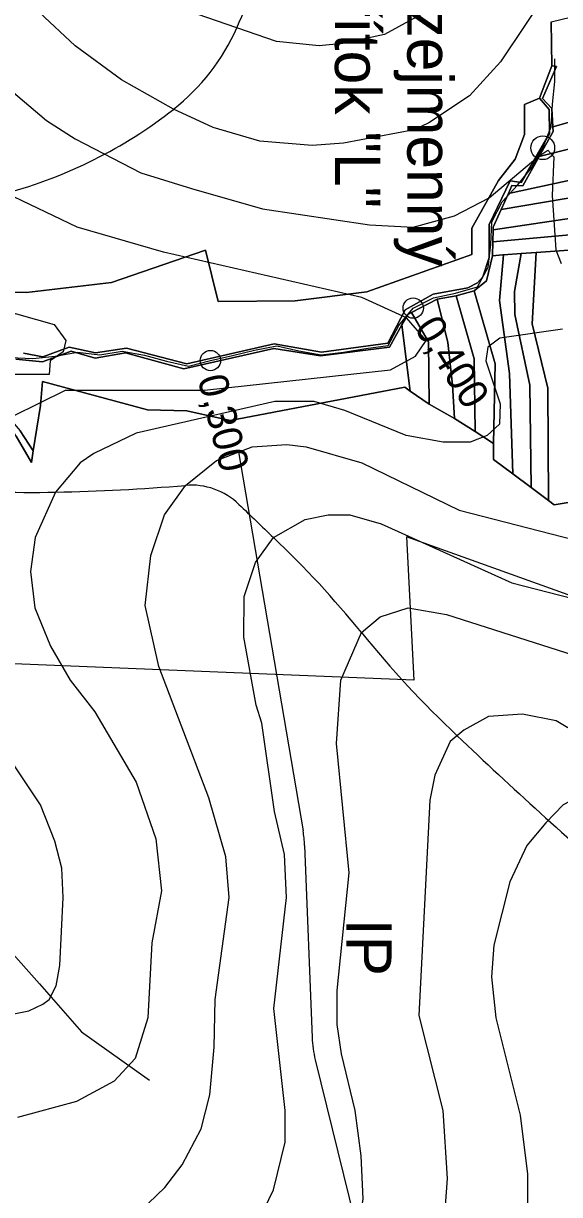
# Model space of a CAD drawing. Extents: x -510989 to -501240, y -1184665 to -1176089.
# Drawn here: x -509043 to -508806, y -1180519 to -1180002 of the extents above; entities that cross this region are included whole.
import ezdxf

# ---------------------------------------------------------------- set-up
doc = ezdxf.new("R2010")
doc.units = 0
for name, color, linetype in [('lesni_pozemek', 7, 'Continuous'), ('NAVRH_interakcni_prvky', 7, 'Continuous'), ('NAVRH_rozvodnice', 7, 'Continuous'), ('ostatni_plocha_x_neplodna_puda', 7, 'Continuous'), ('ostatni_plocha_x_ostatni_komunikace', 7, 'Continuous'), ('STAV_systematicke_odvodneni', 7, 'Continuous'), ('STAV_vyrazne_udolnice', 7, 'Continuous'), ('trasovani_toku', 7, 'Continuous'), ('trvaly_travni_porost', 7, 'Continuous'), ('vodni_plocha_x_vodni_tok_v_koryt_prir_n_upr', 7, 'Continuous'), ('vrstevnice_01', 7, 'Continuous'), ('vrstevnice_02', 7, 'Continuous')]:
    doc.layers.add(name, color=color, linetype=linetype)

msp = doc.modelspace()

# ---------------------------------------------------------------- linework, layer by layer
at = {"layer": 'lesni_pozemek'}
for points in [[(-508518.77, -1179868.18), (-508509.19, -1179893.46), (-508503.89, -1179915.15), (-508584.71, -1179969.8), (-508649.66, -1180000.18), (-508706.4, -1180021.09), (-508743.79, -1180029.18), (-508808.84, -1180047.67), (-508809.29, -1180039.7), (-508813.35, -1180035.19), (-508807.27, -1180021.1), (-508809.25, -1180020.73), (-508809.59, -1180001.31), (-508726.69, -1179981.29), (-508666.86, -1179959.5), (-508600.93, -1179930.38), (-508552.51, -1179897.21)], [(-508503.89, -1179915.15), (-508503.58, -1179928.51), (-508578.8, -1179978.8), (-508645.67, -1180013.25), (-508700.53, -1180034.9), (-508736.15, -1180044.21), (-508752.66, -1180045.41), (-508814.93, -1180060.89), (-508808.72, -1180049.81), (-508808.84, -1180047.67), (-508743.79, -1180029.18), (-508706.4, -1180021.09), (-508649.66, -1180000.18), (-508584.71, -1179969.8)], [(-508503.58, -1179928.51), (-508503.32, -1179939.65), (-508541.4, -1179965.04), (-508579.48, -1179991.42), (-508641.96, -1180023.54), (-508701.52, -1180046.89), (-508750.68, -1180060.35), (-508828.48, -1180077.09), (-508826.9, -1180073.58), (-508822.15, -1180073.77), (-508814.93, -1180060.89), (-508752.66, -1180045.41), (-508736.15, -1180044.21), (-508700.53, -1180034.9), (-508645.67, -1180013.25), (-508578.8, -1179978.8)], [(-508503.32, -1179939.65), (-508503.28, -1179941.19), (-508505.04, -1179957.76), (-508504.9, -1179967.95), (-508577.03, -1180012.85), (-508635.09, -1180039.75), (-508694.83, -1180057.63), (-508754.16, -1180071.11), (-508831.71, -1180084.29), (-508828.48, -1180077.09), (-508750.68, -1180060.35), (-508701.52, -1180046.89), (-508641.96, -1180023.54), (-508579.48, -1179991.42), (-508541.4, -1179965.04)], [(-508504.9, -1179967.95), (-508504.74, -1179978.89), (-508500.94, -1179991.86), (-508573.81, -1180035.33), (-508628.19, -1180056.97), (-508702.68, -1180072.76), (-508766.86, -1180083.05), (-508835.22, -1180093.15), (-508835.2, -1180092.05), (-508831.71, -1180084.29), (-508754.16, -1180071.11), (-508694.83, -1180057.63), (-508635.09, -1180039.75), (-508577.03, -1180012.85)], [(-508500.94, -1179991.86), (-508498.94, -1179998.69), (-508493.35, -1180015.08), (-508528.66, -1180036.53), (-508560.28, -1180050.68), (-508601.46, -1180064), (-508624.29, -1180069.64), (-508649.66, -1180073.16), (-508671.65, -1180077.83), (-508704.61, -1180080.86), (-508768.95, -1180092.52), (-508835.37, -1180098.5), (-508835.22, -1180093.15), (-508766.86, -1180083.05), (-508702.68, -1180072.76), (-508628.19, -1180056.97), (-508573.81, -1180035.33)], [(-508801.78, -1180102.19), (-508801.78, -1180137.61), (-508795.7, -1180171.06), (-508794.99, -1180212.41), (-508795.8, -1180212.54), (-508808.21, -1180214.59), (-508810.82, -1180212.65), (-508811.06, -1180163.07), (-508817.97, -1180134.72), (-508816.2, -1180103.23)], [(-508830.59, -1180104.26), (-508832.39, -1180124.43), (-508827.97, -1180156.63), (-508826.53, -1180200.91), (-508835.03, -1180194.56), (-508835.03, -1180187.48), (-508834.3, -1180152.41), (-508843.55, -1180120.09), (-508838.23, -1180115.76), (-508835.53, -1180104.62), (-508831.02, -1180104.29)], [(-508822.83, -1180103.7), (-508825.73, -1180120.48), (-508825.62, -1180130.64), (-508818.96, -1180161.74), (-508818.44, -1180206.95), (-508826.53, -1180200.91), (-508827.97, -1180156.63), (-508832.39, -1180124.43), (-508830.59, -1180104.26)], [(-508816.2, -1180103.23), (-508817.97, -1180134.72), (-508811.06, -1180163.07), (-508810.82, -1180212.65), (-508818.44, -1180206.95), (-508818.96, -1180161.74), (-508825.62, -1180130.64), (-508825.73, -1180120.48), (-508822.83, -1180103.7)], [(-508851.52, -1180122.38), (-508843.62, -1180150.12), (-508843.21, -1180182.28), (-508852.37, -1180176.45), (-508853.17, -1180161.55), (-508855.21, -1180142.91), (-508859.93, -1180123.74)], [(-508843.55, -1180120.09), (-508834.3, -1180152.41), (-508835.03, -1180187.48), (-508843.21, -1180182.28), (-508843.62, -1180150.12), (-508851.52, -1180122.38)]]:
    msp.add_lwpolyline(points, close=True, dxfattribs=at)
msp.add_lwpolyline([(-508801.78, -1180102.19), (-508816.2, -1180103.23), (-508822.83, -1180103.7), (-508830.59, -1180104.26), (-508831.02, -1180104.29), (-508835.53, -1180104.62), (-508835.37, -1180098.5), (-508768.95, -1180092.52)], dxfattribs=at)
at = {"layer": 'NAVRH_interakcni_prvky'}
for p, q in [((-508947.85, -1180190.32), (-508919.22, -1180358.53)), ((-508918.54, -1180364.96), (-508915.22, -1180449.67)), ((-508913.82, -1180459.62), (-508892.47, -1180546.66))]:
    msp.add_line(p, q, dxfattribs=at)
for centre, start, end in [((-508968.51, -1180366.92), 2.2458, 9.6597), ((-508865.26, -1180447.71), 182.2458, 193.7821)]:
    msp.add_arc(centre, 50, start, end, dxfattribs=at)
at = {"layer": 'NAVRH_rozvodnice'}
for centre, radius, start, end in [((-509271.29, -1179861.51), 352.85, 336.182, 350.2935), ((-509034.39, -1179966.09), 93.88, 308.067, 336.182), ((-509104.6, -1179876.43), 207.77, 285.1214, 308.067), ((-509045.76, -1179329.82), 879.35, 271.11843, 274.8646), ((-508968.62, -1180236.19), 30.3, 46.0253, 94.8646), ((-509038.53, -1179700.05), 509.05, 264.7976, 271.1184), ((-507068.8, -1178267.14), 2705.84, 226.02534, 226.47282), ((-509240.9, -1180553.88), 448.08, 39.1471, 46.4728), ((-508521.52, -1179968.27), 479.52, 219.1471, 226.5688), ((-507210.17, -1178583.07), 2386.99, 226.56876, 228.9798)]:
    msp.add_arc(centre, radius, start, end, dxfattribs=at)
at = {"layer": 'ostatni_plocha_x_neplodna_puda'}
msp.add_lwpolyline([(-509046.12, -1180150.29), (-509034.36, -1180151.41), (-509021.71, -1180146.82), (-509011.11, -1180149.89), (-508997.76, -1180147.52), (-508971.95, -1180154.51), (-508932.21, -1180145.56), (-508911.48, -1180148.85), (-508881.01, -1180145.01), (-508875.56, -1180135.19), (-508871.89, -1180164.45), (-508874.28, -1180162.61), (-508951.38, -1180177.4), (-508970.6, -1180173.16), (-508988.02, -1180172.62), (-509034.46, -1180160.17), (-509035.22, -1180170.68), (-509038.45, -1180190.81), (-509044.32, -1180181.95)], dxfattribs=at)
at = {"layer": 'ostatni_plocha_x_ostatni_komunikace'}
msp.add_lwpolyline([(-509135.59, -1180148.69), (-509105.89, -1180157.8), (-509096.17, -1180157.8), (-509068.7, -1180163.19), (-509058.64, -1180169), (-509048.75, -1180176.83), (-509044.32, -1180181.95), (-509038.45, -1180190.81), (-509039.27, -1180195.94), (-509045.97, -1180184.34), (-509047.01, -1180182.52), (-509056.51, -1180173.57), (-509065.59, -1180167.75), (-509071.96, -1180165.22), (-509075.7, -1180164.19), (-509087.89, -1180162.13), (-509105.87, -1180160.5), (-509135.12, -1180152.73), (-509143, -1180148.43)], close=True, dxfattribs=at)
at = {"layer": 'STAV_systematicke_odvodneni'}
for p, q in [((-508796.38, -1180256.37), (-508873.52, -1180228.7)), ((-508873.52, -1180228.7), (-508870.33, -1180292.03)), ((-508870.33, -1180292.03), (-509183.66, -1180279.26))]:
    msp.add_line(p, q, dxfattribs=at)
at = {"layer": 'STAV_vyrazne_udolnice'}
msp.add_lwpolyline([(-509253.95, -1180313.92), (-509203.31, -1180325.17), (-509167.94, -1180341.24), (-509128.55, -1180365.35), (-509090.37, -1180384.63), (-509049.78, -1180410.34), (-509035.71, -1180426.01), (-509017.22, -1180447.3), (-508987.08, -1180468.59)], dxfattribs=at)
at = {"layer": 'trasovani_toku'}
for p, q in [((-508807.99, -1180027.78), (-508807.99, -1180017.78)), ((-508809.06, -1180037.73), (-508807.99, -1180027.78)), ((-508809.54, -1180047.71), (-508809.06, -1180037.73)), ((-508813.31, -1180056.97), (-508809.54, -1180047.71)), ((-508818.19, -1180065.7), (-508813.31, -1180056.97)), ((-508824.45, -1180073.51), (-508818.19, -1180065.7)), ((-508831.22, -1180080.86), (-508824.45, -1180073.51)), ((-508835.81, -1180089.74), (-508831.22, -1180080.86)), ((-508836.23, -1180099.74), (-508835.81, -1180089.74)), ((-508837.36, -1180109.67), (-508836.23, -1180099.74)), ((-508842.21, -1180118.41), (-508837.36, -1180109.67)), ((-508870.55, -1180127.75), (-508861.61, -1180123.27)), ((-508861.61, -1180123.27), (-508851.84, -1180121.1)), ((-508851.84, -1180121.1), (-508842.21, -1180118.41)), ((-508876.92, -1180135.45), (-508870.55, -1180127.75)), ((-508881.55, -1180144.32), (-508876.92, -1180135.45)), ((-509038.7, -1180149.98), (-509028.75, -1180148.99)), ((-509028.75, -1180148.99), (-509018.91, -1180147.19)), ((-509018.91, -1180147.19), (-509008.99, -1180148.45)), ((-509008.99, -1180148.45), (-508999.13, -1180146.78)), ((-508999.13, -1180146.78), (-508989.29, -1180148.56)), ((-508989.29, -1180148.56), (-508979.65, -1180151.23)), ((-508960.17, -1180150.9), (-508950.41, -1180148.72)), ((-508950.41, -1180148.72), (-508940.69, -1180146.39)), ((-508940.69, -1180146.39), (-508930.88, -1180144.43)), ((-508930.88, -1180144.43), (-508921.11, -1180146.56)), ((-508921.11, -1180146.56), (-508911.27, -1180148.35)), ((-508911.27, -1180148.35), (-508901.35, -1180147.13)), ((-508901.35, -1180147.13), (-508891.48, -1180145.52)), ((-508891.48, -1180145.52), (-508881.55, -1180144.32)), ((-509048.69, -1180149.61), (-509038.7, -1180149.98)), ((-508979.65, -1180151.23), (-508969.87, -1180153.33)), ((-508969.87, -1180153.33), (-508960.17, -1180150.9))]:
    msp.add_line(p, q, dxfattribs=at)
for centre, radius in [((-508813.31, -1180056.97), 5.25), ((-508870.55, -1180127.75), 4.5), ((-508960.17, -1180150.9), 4.5)]:
    msp.add_circle(centre, radius, dxfattribs=at)
at = {"layer": 'trvaly_travni_porost'}
for points in [[(-508809.59, -1180001.31), (-508809.25, -1180020.73), (-508814.69, -1180035.07), (-508821.41, -1180037.9), (-508821.43, -1180051.06), (-508825.55, -1180061.96), (-508832.91, -1180071.38), (-508844.57, -1180092.5), (-508844.69, -1180104.06), (-508891.04, -1180120.51), (-508922.74, -1180124.59), (-508956.71, -1180124.89), (-508962.39, -1180102.13), (-509003.89, -1180116.41), (-509041.46, -1180120.8), (-509072.54, -1180119.92)], [(-509072.54, -1180119.92), (-509041.46, -1180120.8), (-509003.89, -1180116.41), (-508962.39, -1180102.13), (-508956.71, -1180124.89), (-508922.74, -1180124.59), (-508891.04, -1180120.51), (-508844.69, -1180104.06), (-508844.57, -1180092.5), (-508832.91, -1180071.38), (-508825.55, -1180061.96), (-508821.43, -1180051.06), (-508821.41, -1180037.9), (-508814.69, -1180035.07), (-508810.5, -1180040.13), (-508810.37, -1180050.62), (-508822.91, -1180072.32), (-508827.65, -1180071.61), (-508837.01, -1180090.85), (-508836.93, -1180105.36), (-508839.83, -1180114), (-508842.09, -1180116.61), (-508846.46, -1180118.83), (-508861.8, -1180121.53), (-508874.15, -1180128.46), (-508881.78, -1180143.22), (-508911.02, -1180147.2), (-508931.95, -1180143.53), (-508970.64, -1180152.42), (-508997.27, -1180145.38), (-509010.94, -1180147.48), (-509022.66, -1180144.96), (-509034.22, -1180149.29), (-509042.85, -1180147.67)], [(-509045.97, -1180184.34), (-509039.27, -1180195.94), (-509038.45, -1180190.81), (-509035.22, -1180170.68), (-509034.46, -1180160.17), (-508988.02, -1180172.62), (-508970.6, -1180173.16), (-508951.38, -1180177.4), (-508874.28, -1180162.61), (-508871.89, -1180164.45), (-508863.43, -1180170.2), (-508852.37, -1180176.45), (-508843.21, -1180182.28), (-508835.03, -1180187.48), (-508835.03, -1180194.56), (-508826.53, -1180200.91), (-508818.44, -1180206.95), (-508810.82, -1180212.65), (-508808.21, -1180214.59), (-508795.8, -1180212.54)]]:
    msp.add_lwpolyline(points, dxfattribs=at)
for points in [[(-508859.93, -1180123.74), (-508855.21, -1180142.91), (-508853.17, -1180161.55), (-508852.37, -1180176.45), (-508863.43, -1180170.2), (-508863.85, -1180142.65), (-508871.32, -1180129.66)], [(-508871.32, -1180129.66), (-508863.85, -1180142.65), (-508863.43, -1180170.2), (-508871.89, -1180164.45), (-508875.56, -1180135.19), (-508872.97, -1180130.52)]]:
    msp.add_lwpolyline(points, close=True, dxfattribs=at)
at = {"layer": 'vodni_plocha_x_vodni_tok_v_koryt_prir_n_upr'}
msp.add_lwpolyline([(-509042.85, -1180147.67), (-509034.22, -1180149.29), (-509022.66, -1180144.96), (-509010.94, -1180147.48), (-508997.27, -1180145.38), (-508970.64, -1180152.42), (-508931.95, -1180143.53), (-508911.02, -1180147.2), (-508881.78, -1180143.22), (-508874.15, -1180128.46), (-508861.8, -1180121.53), (-508846.46, -1180118.83), (-508842.09, -1180116.61), (-508839.83, -1180114), (-508836.93, -1180105.36), (-508837.01, -1180090.85), (-508827.65, -1180071.61), (-508822.91, -1180072.32), (-508810.37, -1180050.62), (-508810.5, -1180040.13), (-508814.69, -1180035.07), (-508809.25, -1180020.73), (-508807.27, -1180021.1), (-508813.35, -1180035.19), (-508809.29, -1180039.7), (-508808.84, -1180047.67), (-508808.72, -1180049.81), (-508814.93, -1180060.89), (-508822.15, -1180073.77), (-508826.9, -1180073.58), (-508828.48, -1180077.09), (-508831.71, -1180084.29), (-508835.2, -1180092.05), (-508835.22, -1180093.15), (-508835.37, -1180098.5), (-508835.53, -1180104.62), (-508838.23, -1180115.76), (-508843.55, -1180120.09), (-508851.52, -1180122.38), (-508859.93, -1180123.74), (-508871.32, -1180129.66), (-508872.97, -1180130.52), (-508875.56, -1180135.19), (-508881.01, -1180145.01), (-508911.48, -1180148.85), (-508932.21, -1180145.56), (-508971.95, -1180154.51), (-508997.76, -1180147.52), (-509011.11, -1180149.89), (-509021.71, -1180146.82), (-509034.36, -1180151.41), (-509046.12, -1180150.29)], dxfattribs=at)
at = {"layer": 'vrstevnice_01'}
for points in [[(-508809.81, -1179986), (-508832, -1180019), (-508845.69, -1180034), (-508863.59, -1180046), (-508870.19, -1180049), (-508901.41, -1180055), (-508915.19, -1180056), (-508938.31, -1180054), (-508958.91, -1180048), (-508976.5, -1180040), (-508999.41, -1180027), (-509019.91, -1180012), (-509040.31, -1179993)], [(-509059, -1180181), (-509024.19, -1180164), (-508962.81, -1180164), (-508880.59, -1180155), (-508869.5, -1180149), (-508864.81, -1180142), (-508873.5, -1180132), (-508893.31, -1180123), (-508980.91, -1180103), (-509019.09, -1180092), (-509050.41, -1180077)], [(-508994.91, -1180530), (-508980.31, -1180516), (-508972.69, -1180506), (-508964.31, -1180490), (-508960.5, -1180475), (-508958.59, -1180454), (-508958.09, -1180433), (-508951.91, -1180388), (-508953.31, -1180370), (-508960.81, -1180344), (-508983, -1180286), (-508989.09, -1180259), (-508986.5, -1180237), (-508980.5, -1180219), (-508971.19, -1180206), (-508957.5, -1180195), (-508941.69, -1180189), (-508926.41, -1180188), (-508917.91, -1180189), (-508893.19, -1180196), (-508850.19, -1180217), (-508799.31, -1180230)], [(-508904.19, -1180429), (-508898.81, -1180377), (-508904.5, -1180320), (-508902.5, -1180292), (-508893.41, -1180271), (-508885.19, -1180264), (-508872.81, -1180260), (-508855.81, -1180263), (-508799.59, -1180281)], [(-509055.91, -1180441), (-509040.5, -1180438), (-509034.19, -1180435), (-509031.41, -1180433), (-509028.41, -1180427), (-509026.69, -1180418), (-509025.19, -1180388), (-509025.91, -1180375), (-509029, -1180363), (-509035.31, -1180347), (-509067.41, -1180299)], [(-508727.5, -1180304), (-508735.5, -1180322), (-508743, -1180333), (-508749.09, -1180336), (-508758.19, -1180339), (-508782.91, -1180341), (-508798.41, -1180344), (-508804.31, -1180347), (-508812, -1180355), (-508820.31, -1180365), (-508827.91, -1180381), (-508834.91, -1180409), (-508836, -1180423), (-508834, -1180441), (-508823.31, -1180484), (-508820, -1180510), (-508820, -1180524)], [(-508645.91, -1180801), (-508646.19, -1180786), (-508649, -1180780), (-508653.91, -1180775), (-508665.59, -1180769), (-508693.81, -1180761), (-508728.09, -1180753), (-508787.09, -1180730), (-508796, -1180725), (-508829, -1180702), (-508864.09, -1180686), (-508882.81, -1180673), (-508894.69, -1180657), (-508904.81, -1180635), (-508908.81, -1180611), (-508907.5, -1180590), (-508894.81, -1180537), (-508892.69, -1180521), (-508893.5, -1180502), (-508896.19, -1180482), (-508902.31, -1180457), (-508904.19, -1180444), (-508904.19, -1180429)]]:
    msp.add_lwpolyline(points, dxfattribs=at)
at = {"layer": 'vrstevnice_02'}
for points in [[(-508863, -1179996), (-508883.19, -1180007), (-508901.69, -1180011), (-508912.09, -1180012), (-508930.91, -1180010), (-508966.09, -1179998)], [(-509050.19, -1180030), (-509032.69, -1180045), (-509019.91, -1180053), (-508991, -1180068), (-508968.5, -1180075), (-508937.19, -1180084), (-508889.91, -1180091), (-508870.5, -1180092), (-508852.31, -1180087), (-508836.91, -1180079), (-508815.41, -1180061), (-508811, -1180058), (-508808.41, -1180061), (-508809.19, -1180078), (-508807.59, -1180102), (-508805.09, -1180108)], [(-509053.81, -1180128), (-509029.19, -1180135), (-509024.09, -1180142), (-509025.31, -1180147), (-509031, -1180151), (-509031.41, -1180157), (-509053.81, -1180157)], [(-508804.59, -1180137), (-508832.31, -1180141), (-508837.5, -1180145), (-508838.5, -1180151), (-508832.19, -1180170), (-508832.41, -1180179), (-508837.91, -1180184), (-508845.41, -1180187), (-508857.31, -1180187), (-508873.69, -1180184), (-508900.81, -1180173), (-508914.31, -1180169), (-508931.69, -1180169), (-508993, -1180183), (-509011.69, -1180192), (-509017.69, -1180196), (-509028.59, -1180209), (-509037.69, -1180229), (-509039.69, -1180244), (-509037.81, -1180260), (-509030.81, -1180277), (-509022.19, -1180292), (-509011.19, -1180306), (-508993, -1180337)], [(-508952.59, -1180559), (-508932.31, -1180517), (-508927.19, -1180496), (-508927.19, -1180482), (-508932.19, -1180437), (-508926.5, -1180388), (-508927.41, -1180369), (-508931.81, -1180350), (-508937.5, -1180311), (-508940, -1180303), (-508945.41, -1180273), (-508945.31, -1180255), (-508940.31, -1180240), (-508932.31, -1180229), (-508918.31, -1180221), (-508908.19, -1180219), (-508898.5, -1180219), (-508884.69, -1180223), (-508826.91, -1180249), (-508800, -1180256)], [(-508802.19, -1180313), (-508807.31, -1180310), (-508822.31, -1180307), (-508837.31, -1180308), (-508848.19, -1180314), (-508854.19, -1180319), (-508861, -1180334), (-508863.19, -1180345), (-508868.09, -1180440), (-508857.41, -1180482), (-508855.59, -1180512), (-508857.91, -1180544)], [(-508993, -1180337), (-508984.31, -1180362), (-508981.81, -1180385), (-508986, -1180408), (-508987.91, -1180441), (-508993.5, -1180459), (-509002.69, -1180469), (-509019.31, -1180478), (-509045.5, -1180485)]]:
    msp.add_lwpolyline(points, dxfattribs=at)

# ---------------------------------------------------------------- texts
at = {"layer": 'NAVRH_interakcni_prvky'}
msp.add_text('IP', height=20, rotation=270, dxfattribs=at).set_placement((-508900.13, -1180397.34))
at = {"layer": 'NAVRH_rozvodnice'}
for s, p in [('Bezejmenný', (-508873.15, -1179962.28)), ('přítok "L"', (-508905.15, -1179975.43))]:
    msp.add_text(s, height=20, rotation=270, dxfattribs=at).set_placement(p)
at = {"layer": 'trasovani_toku'}
for s, rotation, p in [('0,400', 302.1849, (-508870.36, -1180136.5)), ('0,300', 284.0306, (-508965.94, -1180158.8))]:
    msp.add_text(s, height=13, rotation=rotation, dxfattribs=at).set_placement(p)

doc.saveas('drawing.dxf')
